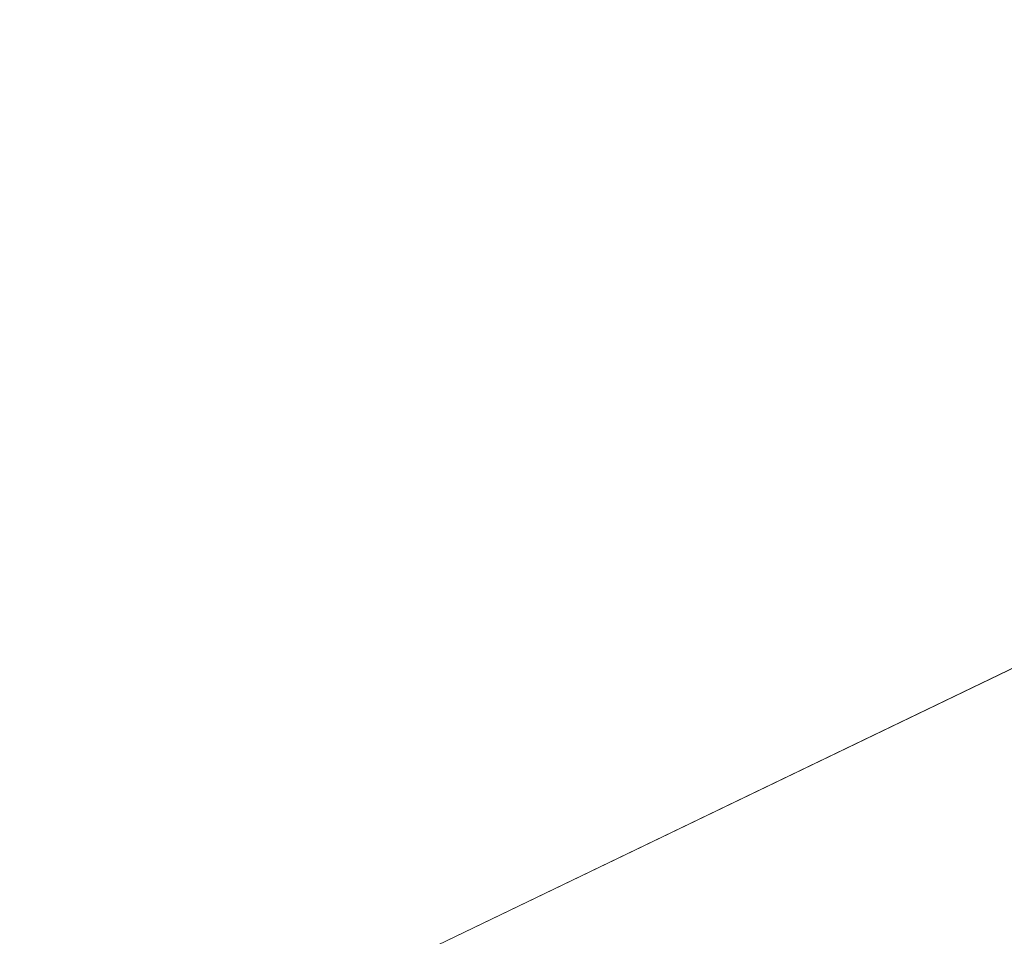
# Model space of a CAD drawing. Header units: metres. Extents: x 163543 to 168130, y 402678 to 405437.
# Tile 369 of 656: x 165464.97 to 165466.18, y 403891.48 to 403892.61. Entities that reach past the tile are written whole.
import ezdxf

# ---------------------------------------------------------------- set-up
doc = ezdxf.new("R2010")
doc.units = ezdxf.units.M
doc.linetypes.add('X-CA190022.004-UO-ALM_Assen$0$AM-AS', pattern=[16, 10, -2, 2, -2])
doc.layers.add('X-CA190022.004-UO-ALM_Assen$0$N-WE-AM-AS_WEG-G', color=10, linetype='X-CA190022.004-UO-ALM_Assen$0$AM-AS', lineweight=25)
doc.layers.add('X-CA190022.004-UO-KAD_Percelen$0$B-WE-KG-GRENS_PERCEEL-GV', color=150, linetype='Continuous', lineweight=9)

msp = doc.modelspace()

# ---------------------------------------------------------------- linework, layer by layer
at = {"layer": 'X-CA190022.004-UO-ALM_Assen$0$N-WE-AM-AS_WEG-G', "linetype": 'X-CA190022.004-UO-ALM_Assen$0$AM-AS', "lineweight": 18, "flags": 128}
msp.add_lwpolyline([(163996.3336, 403048.7079), (164190.4284, 403269.7022, -0.042486), (164203.1301, 403281.9006, -0.059508), (164394.91, 403402.5094, 0.004627), (164427.6093, 403418.3764, -0.157573), (164448.8983, 403421.5602, 0.154381), (164469.7953, 403424.5523), (164600.3151, 403487.369, -0.209691), (164620.3886, 403488.0753, 0.209331), (164640.431, 403488.7666), (164764.018, 403548.0366, -0.149301), (164778.4569, 403550.2302, 0.1997), (164797.0708, 403554.9547), (164807.4367, 403562.7175, 0.087199), (164813.3613, 403569.0256, -0.136187), (164823.4136, 403577.842), (165121.4266, 403721.5336), (165178.7718, 403748.8545, -0.027628), (165181.3258, 403749.9024), (165206.7024, 403758.7118, -0.228175), (165222.2157, 403756.9271, 0.262526), (165239.8769, 403756.0478), (165316.357, 403794.295, -0.002956), (165321.66, 403796.9079), (165454.6761, 403861.4737, 0.23372), (165465.5419, 403875.4828), (165466.0393, 403877.9302, -0.138247), (165476.4672, 403898.1944), (165483.3233, 403905.5401), (165502.0132, 403925.3181, 0.002701), (165511.6267, 403935.5313), (165520.3237, 403945.4553), (165525.6923, 403951.3659), (165530.6152, 403956.3669, -0.067804), (165540.3857, 403964.2785), (165579.0076, 403987.5663, 0.233996), (165587.6067, 404001.0273, -0.257888), (165597.6307, 404015.2621), (165668.8061, 404049.8625, 0.124118), (165680.9654, 404060.0929), (165692.9099, 404076.6707, -0.330379), (165732.6456, 404089.3227, 0.184611), (165745.4916, 404089.775), (165892.3247, 404151.9072, 0.025067), (165914.8777, 404162.8134, -0.010717), (165924.3873, 404167.7535), (166007.5698, 404208.7262, -0.019073), (166018.0171, 404213.386, -0.104113), (166035.0595, 404216.3803), (166071.3638, 404215.1615, 0.120943), (166079.7627, 404216.9268), (166253.1153, 404300.2122, 0.13702), (166261.2028, 404307.3087, -0.137066), (166269.2936, 404314.4067), (166458.0553, 404405.0533, -0.054959), (166465.2926, 404407.5962), (166474.0116, 404409.6201, 0.055121), (166477.7441, 404410.9329), (166509.8455, 404426.3741, 0.067066), (166514.3066, 404429.3114, -0.067277), (166518.7829, 404432.256), (166556.6687, 404450.4403, -0.017321), (166566.185, 404454.6089, 0.016602), (166575.3124, 404458.5914), (166597.751, 404469.2822, 0.132978), (166635.0886, 404501.3122, -0.040273), (166645.1747, 404513.8396), (166648.1959, 404517.0287, -0.072027), (166677.0196, 404539.8), (166677.2461, 404539.9312, -0.089333), (166717.8168, 404554.5858), (166734.2901, 404557.387, 0.162804), (166748.2749, 404564.8681, -0.09225), (166757.8834, 404571.8738), (166814.8952, 404599.1351, -0.032371), (166817.2964, 404600.0978), (166825.5401, 404602.7985, 0.083096), (166832.851, 404606.6269, -0.051041), (166841.5511, 404611.9159), (166891.2887, 404635.5886, -0.108035), (166898.7767, 404637.3339), (166928.2422, 404637.7392, 0.209269), (166941.3852, 404643.7087, -0.026762), (166980.5363, 404682.8606, -0.026198), (167007.2291, 404704.4246, -0.019993), (167033.1303, 404721.66), (167034.933, 404722.7582, -0.028502), (167071.4851, 404742.263), (167095.8875, 404753.5488, 0.061079), (167112.4353, 404763.813, -0.01638), (167116.3416, 404766.7485), (167122.4961, 404771.0654, -0.093473), (167132.2396, 404775.4785), (167140.6213, 404777.5197, -0.056178), (167157.1983, 404779.6303), (167189.7312, 404780.0989, -0.091291), (167196.1584, 404779.011), (167222.3068, 404769.4735, 0.203837), (167236.3782, 404770.2117, 0.017826), (167328.8316, 404819.5522), (167395.6775, 404858.3489, 0.031256), (167406.0673, 404865.2809), (167511.4691, 404945.5505)], format="xyb", dxfattribs=at)
at = {"layer": 'X-CA190022.004-UO-KAD_Percelen$0$B-WE-KG-GRENS_PERCEEL-GV', "flags": 128}
msp.add_lwpolyline([(165206.02, 403764.38), (165414.648, 403867.011), (165488.008, 403902.301), (165500.095, 403908.046), (165516.162, 403915.666), (165529.8, 403922.245), (165525.447, 403925.461), (165439.548, 403884.215), (165377.01, 403853.973), (165312.395, 403823.042), (165261.19, 403798.093), (165219.371, 403778.022), (165203.794, 403770.499)], close=True, dxfattribs=at)
msp.add_lwpolyline([(165497.667, 403757.082), (165501.252, 403778.269), (165482.14, 403813.619), (165476.531, 403838.4), (165471.394, 403861.093), (165490.886, 403870.6), (165502.278, 403876.156), (165512.515, 403881.147), (165488.008, 403902.301), (165414.648, 403867.011), (165432.29, 403842.158), (165433.171, 403842.55), (165456.543, 403853.918), (165459.871, 403852.29), (165465.213, 403828.507), (165469.095, 403811.313), (165472.909, 403794.011), (165474.352, 403787.415), (165476.721, 403776.593), (165481.531, 403755.119)], dxfattribs=at)

doc.saveas('drawing.dxf')
